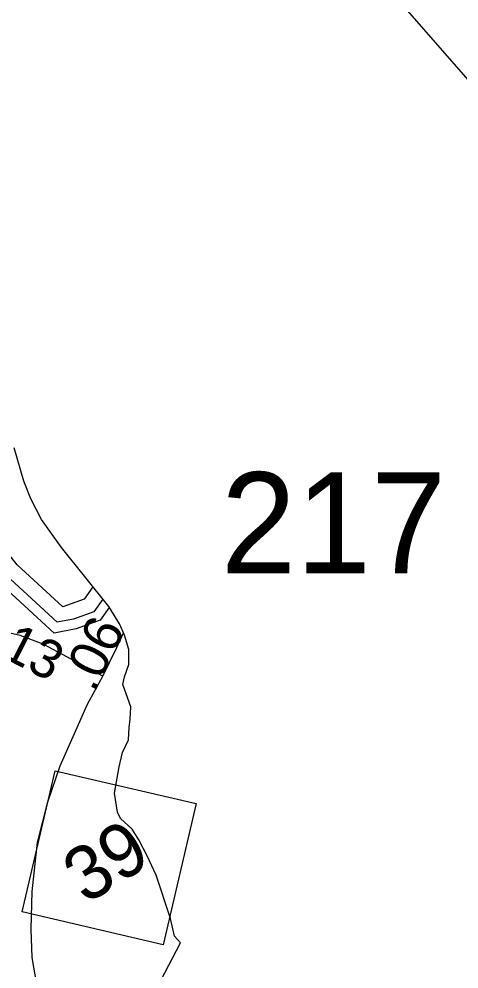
# Model space of a CAD drawing. Extents: x 2001466 to 31450019, y -30647475 to 847247.
# Drawn here: x 2215559 to 2218422, y 763287 to 769462 of the extents above; entities that cross this region are included whole.
import ezdxf

# ---------------------------------------------------------------- set-up
doc = ezdxf.new("R2010")
doc.units = 0
for name, color, linetype in [('Exist Boundary Political CountyLine', 7, 'Continuous'), ('Exist Hydrographic Buffer Line', 7, 'Continuous'), ('Exist Hydrographic Lake Shore', 7, 'Continuous'), ('Exist Road Primary NC Attributed', 7, 'Continuous'), ('Exist Road Primary NC Service Mileage Hundredths English Label', 7, 'Continuous'), ('Exist Road Primary NC Shield CELL', 7, 'Continuous'), ('Exist Road Primary NC Shield Number Label', 7, 'Continuous'), ('Exist Road Secondary Mileage Hundredths English Label', 7, 'Continuous'), ('Exist Road Secondary Structure Standard Bridge Number Label', 7, 'Continuous'), ('Exist Road Secondary Type 51 Attributed', 7, 'Continuous'), ('Map Preparation Inset Cut Line', 7, 'Continuous')]:
    doc.layers.add(name, color=color, linetype=linetype)

msp = doc.modelspace()

# ---------------------------------------------------------------- linework, layer by layer
at = {"layer": 'Exist Boundary Political CountyLine'}
for points in [[(2216273.3, 765266.9), (2216273.3, 765363.2), (2216244.8, 765456.2), (2216214, 765529.5), (2216142.7, 765643.2), (2215836.5, 766026.7), (2215705.5, 766207.9), (2215636.1, 766342.8), (2215589.9, 766458.5), (2215528.3, 766674.4)], [(2216431.2, 763115.8), (2216610.4, 763457), (2216571.8, 763499.4), (2216544.9, 763615), (2216452.4, 763896.4), (2216392.7, 764021.7), (2216338.8, 764125.8), (2216296.4, 764195.2), (2216219.3, 764264.6), (2216200.1, 764307), (2216180.8, 764430.3), (2216209.7, 764601.9), (2216232.8, 764694.4), (2216271.3, 764775.4), (2216275.2, 764856.3), (2216282.9, 764910.3), (2216286.8, 764991.2), (2216234.7, 765135.8), (2216246.3, 765185.9), (2216273.3, 765266.9)]]:
    msp.add_lwpolyline(points, dxfattribs=at)
at = {"layer": 'Exist Hydrographic Buffer Line'}
for p, q in [((2216040.3, 765771.4), (2215983.9, 765690.7)), ((2216104.4, 765691.3), (2216046.4, 765608.4))]:
    msp.add_line(p, q, dxfattribs=at)
for points in [[(2215808.2, 765540.1), (2215474.4, 765846.2), (2215394.4, 765948.6), (2215253.8, 766095.2), (2215203.4, 766316.6), (2215000.7, 766564.5), (2215020.2, 766770.5), (2215113.1, 767002), (2215089.4, 767187.6), (2214908.7, 767325.7), (2214810.7, 767357.3), (2214396.1, 767339.6), (2214323.7, 767365.9), (2214099, 767318.7), (2213884.6, 767219.5), (2213749.9, 767232.8), (2213681.9, 767273), (2213670.1, 767390.6), (2213704.8, 767397.1)], [(2215843.4, 765641.4), (2215546.9, 765913.3), (2215468.9, 766013.2), (2215343.7, 766143.7), (2215294.2, 766361), (2215102.5, 766595.5), (2215116.9, 766747.1), (2215213.9, 766989.1), (2215181.8, 767240.8), (2215002, 767378.3)], [(2215983.9, 765690.7), (2215843.4, 765641.4)], [(2216046.4, 765608.4), (2215912.9, 765561.5), (2215808.2, 765540.1)]]:
    msp.add_lwpolyline(points, dxfattribs=at)
at = {"layer": 'Exist Hydrographic Lake Shore'}
msp.add_line((2216146.6, 765637.1), (2216088, 765553.4), dxfattribs=at)
for points in [[(2215788.6, 765469.1), (2215426, 765801.6), (2215344.8, 765905.6), (2215193.9, 766062.9), (2215142.8, 766287), (2214932.8, 766543.9), (2214955.8, 766786.1), (2215045.8, 767010.6), (2215027.8, 767152.1), (2214877.9, 767266.7), (2214801.8, 767291.2), (2214386, 767273.5), (2214318.9, 767297.8), (2214119.8, 767256), (2213895.9, 767152.4), (2213729, 767168.9), (2213619.9, 767233.5), (2213598.9, 767444), (2213676.9, 767458.6)], [(2216088, 765553.4), (2215930.4, 765498.1), (2215788.6, 765469.1)]]:
    msp.add_lwpolyline(points, dxfattribs=at)
at = {"layer": 'Exist Road Primary NC Attributed'}
for points in [[(2216105.1, 765189.9), (2216194.1, 765371.1), (2216238.2, 765472)], [(2216446.3, 759088.3), (2216435.3, 759342.8), (2216418.5, 759638.1), (2216402.8, 760038.1), (2216390.3, 760255.9), (2216367.3, 760488.3), (2216345.3, 760756.4), (2216307.6, 760976.3), (2216198.8, 761342.8), (2216010.3, 761983.3), (2215900.6, 762320.8), (2215771.9, 762674.7), (2215721.9, 762913), (2215694.4, 763073), (2215645.3, 763361.7), (2215639, 763545.9), (2215645.3, 763791), (2215679.8, 764109.3), (2215746.8, 764373.2), (2215826.3, 764607.7), (2216005.2, 765007.7), (2216105.1, 765189.9)]]:
    msp.add_lwpolyline(points, dxfattribs=at)
at = {"layer": 'Exist Road Primary NC Shield CELL'}
msp.add_lwpolyline([(2215580.5, 763657.6), (2215793.7, 764575), (2216711.1, 764361.8), (2216497.9, 763444.4)], close=True, dxfattribs=at)
at = {"layer": 'Exist Road Secondary Type 51 Attributed'}
msp.add_lwpolyline([(2216105.1, 765189.9), (2215871, 765315.6), (2215717.2, 765398.3), (2215567.6, 765454.9), (2215479.1, 765473.7)], dxfattribs=at)
at = {"layer": 'Map Preparation Inset Cut Line'}
msp.add_lwpolyline([(2216794.8, 762600), (2224147, 762600), (2200696.3, 789361), (2197401, 789357.5)], dxfattribs=at)

# ---------------------------------------------------------------- texts
at = {"layer": 'Exist Road Primary NC Service Mileage Hundredths English Label'}
msp.add_text('.06', height=250, rotation=63.84964, dxfattribs=at).set_placement((2216049.5, 765076.6))
at = {"layer": 'Exist Road Primary NC Shield Number Label'}
msp.add_text('39', height=350, rotation=31.91803, dxfattribs=at).set_placement((2215993, 763703.1))
at = {"layer": 'Exist Road Secondary Mileage Hundredths English Label'}
msp.add_text('.13', height=250, rotation=332.97888, dxfattribs=at).set_placement((2215350, 765363))
at = {"layer": 'Exist Road Secondary Structure Standard Bridge Number Label'}
msp.add_text('217', height=656.17, dxfattribs=at).set_placement((2216873.6, 765859.4))

doc.saveas('drawing.dxf')
